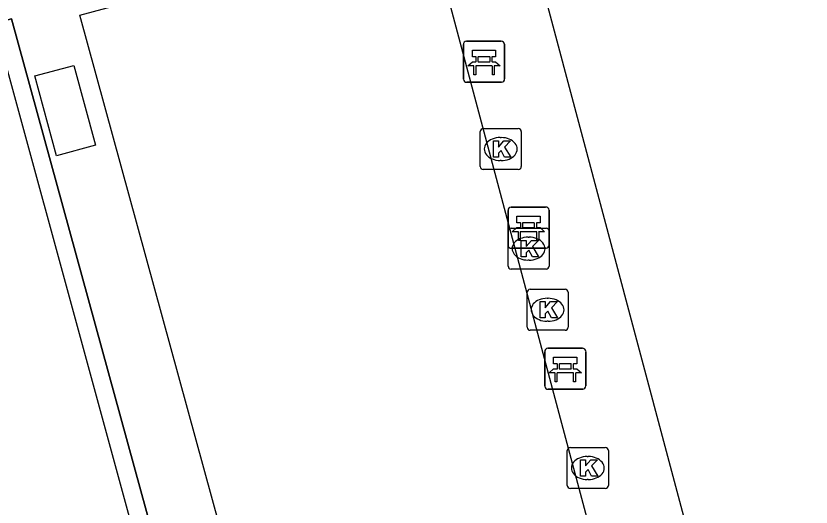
# Model space of a CAD drawing. Extents: x 159053 to 160041, y 380450 to 381422.
# Drawn here: x 159553.7 to 159573.07, y 380731.6 to 380743.57 of the extents above; entities that cross this region are included whole.
import ezdxf

# ---------------------------------------------------------------- set-up
doc = ezdxf.new("R2010")
doc.units = 0
for name, color, linetype in [('IMGEO_Bank', 7, 'Continuous'), ('IMGEO_Groenvoorziening', 7, 'Continuous'), ('IMGEO_Hek', 7, 'Continuous'), ('IMGEO_Kolk', 7, 'Continuous'), ('IMGEO_Voetpad_open', 7, 'Continuous')]:
    doc.layers.add(name, color=color, linetype=linetype)

msp = doc.modelspace()

# ---------------------------------------------------------------- linework, layer by layer
at = {"layer": 'IMGEO_Bank'}
for p, q in [((159564.682, 380742.958), (159565.523, 380742.958)), ((159565.523, 380742.958), (159564.682, 380742.958)), ((159565.607, 380742.883), (159565.607, 380742.042)), ((159565.607, 380742.042), (159565.607, 380742.883)), ((159564.607, 380742.033), (159564.607, 380742.874)), ((159564.607, 380742.874), (159564.607, 380742.033)), ((159564.916, 380742.464), (159564.916, 380742.57)), ((159564.96, 380742.57), (159564.96, 380742.464)), ((159565.248, 380742.576), (159564.966, 380742.576)), ((159565.254, 380742.464), (159565.254, 380742.57)), ((159565.298, 380742.57), (159565.298, 380742.464)), ((159565.304, 380742.356), (159564.911, 380742.356)), ((159564.966, 380742.458), (159565.248, 380742.458)), ((159565.532, 380741.958), (159564.691, 380741.958)), ((159564.691, 380741.958), (159565.532, 380741.958)), ((159565.692, 380737.989), (159565.692, 380738.83)), ((159565.692, 380738.83), (159565.692, 380737.989)), ((159565.767, 380738.914), (159566.608, 380738.914)), ((159566.608, 380738.914), (159565.767, 380738.914)), ((159566.692, 380738.839), (159566.692, 380737.998)), ((159566.692, 380737.998), (159566.692, 380738.839)), ((159566.001, 380738.42), (159566.001, 380738.526)), ((159566.045, 380738.526), (159566.045, 380738.42)), ((159566.333, 380738.532), (159566.051, 380738.532)), ((159566.339, 380738.42), (159566.339, 380738.526)), ((159566.383, 380738.526), (159566.383, 380738.42)), ((159566.389, 380738.312), (159565.996, 380738.312)), ((159566.051, 380738.414), (159566.333, 380738.414)), ((159566.617, 380737.914), (159565.776, 380737.914)), ((159565.776, 380737.914), (159566.617, 380737.914)), ((159566.587, 380734.55), (159566.587, 380735.391)), ((159566.587, 380735.391), (159566.587, 380734.55)), ((159566.662, 380735.475), (159567.503, 380735.475)), ((159567.503, 380735.475), (159566.662, 380735.475)), ((159567.587, 380735.4), (159567.587, 380734.559)), ((159567.587, 380734.559), (159567.587, 380735.4)), ((159566.896, 380734.981), (159566.896, 380735.087)), ((159566.94, 380735.087), (159566.94, 380734.981)), ((159567.228, 380735.093), (159566.946, 380735.093)), ((159566.946, 380734.975), (159567.228, 380734.975)), ((159567.234, 380734.981), (159567.234, 380735.087)), ((159567.278, 380735.087), (159567.278, 380734.981)), ((159567.284, 380734.873), (159566.891, 380734.873)), ((159567.512, 380734.475), (159566.671, 380734.475)), ((159566.671, 380734.475), (159567.512, 380734.475))]:
    msp.add_line(p, q, dxfattribs=at)
for points in [[(159564.91, 380742.576), (159564.824, 380742.576), (159564.824, 380742.737), (159565.387, 380742.737), (159565.387, 380742.576), (159565.304, 380742.576)], [(159564.854, 380742.356), (159564.712, 380742.356), (159564.824, 380742.458), (159564.91, 380742.458)], [(159564.904, 380742.349), (159564.904, 380742.142), (159564.861, 380742.142), (159564.861, 380742.349)], [(159565.304, 380742.458), (159565.387, 380742.458), (159565.499, 380742.356), (159565.36, 380742.356)], [(159565.354, 380742.349), (159565.354, 380742.142), (159565.31, 380742.142), (159565.31, 380742.349)], [(159565.995, 380738.532), (159565.909, 380738.532), (159565.909, 380738.693), (159566.472, 380738.693), (159566.472, 380738.532), (159566.389, 380738.532)], [(159565.939, 380738.312), (159565.797, 380738.312), (159565.909, 380738.414), (159565.995, 380738.414)], [(159565.989, 380738.305), (159565.989, 380738.098), (159565.946, 380738.098), (159565.946, 380738.305)], [(159566.389, 380738.414), (159566.472, 380738.414), (159566.584, 380738.312), (159566.445, 380738.312)], [(159566.439, 380738.305), (159566.439, 380738.098), (159566.395, 380738.098), (159566.395, 380738.305)], [(159566.89, 380735.093), (159566.804, 380735.093), (159566.804, 380735.254), (159567.367, 380735.254), (159567.367, 380735.093), (159567.284, 380735.093)], [(159566.834, 380734.873), (159566.692, 380734.873), (159566.804, 380734.975), (159566.89, 380734.975)], [(159567.284, 380734.975), (159567.367, 380734.975), (159567.479, 380734.873), (159567.34, 380734.873)], [(159566.884, 380734.866), (159566.884, 380734.659), (159566.841, 380734.659), (159566.841, 380734.866)], [(159567.334, 380734.866), (159567.334, 380734.659), (159567.29, 380734.659), (159567.29, 380734.866)]]:
    msp.add_lwpolyline(points, dxfattribs=at)
for centre, radius, start, end in [((159564.685, 380742.88), 0.0779, 92.4484, 184.2845), ((159564.685, 380742.88), 0.0779, 92.4484, 184.2845), ((159565.529, 380742.88), 0.0779, 2.4484, 94.2845), ((159565.529, 380742.88), 0.0779, 2.4484, 94.2845), ((159564.909, 380742.569), 0.00671, 2.8957, 87.1043), ((159564.966, 380742.569), 0.00671, 92.8957, 177.1043), ((159565.248, 380742.569), 0.00671, 2.8957, 87.1043), ((159565.305, 380742.569), 0.00671, 92.8957, 177.1043), ((159564.854, 380742.349), 0.00671, 2.8957, 87.1043), ((159564.911, 380742.349), 0.00671, 92.8957, 177.1043), ((159564.909, 380742.465), 0.00671, 272.8957, 357.1043), ((159564.966, 380742.465), 0.00671, 182.8957, 267.1043), ((159565.248, 380742.465), 0.00671, 272.8957, 357.1043), ((159565.305, 380742.465), 0.00671, 182.8957, 267.1043), ((159565.303, 380742.349), 0.00671, 2.8957, 87.1043), ((159565.36, 380742.349), 0.00671, 92.8957, 177.1043), ((159564.685, 380742.036), 0.0779, 182.4484, 274.2845), ((159564.685, 380742.036), 0.0779, 182.4484, 274.2845), ((159565.529, 380742.036), 0.0779, 272.4484, 4.2845), ((159565.529, 380742.036), 0.0779, 272.4484, 4.2845), ((159565.77, 380738.836), 0.0779, 92.4484, 184.2845), ((159565.77, 380738.836), 0.0779, 92.4484, 184.2845), ((159566.614, 380738.836), 0.0779, 2.4484, 94.2845), ((159566.614, 380738.836), 0.0779, 2.4484, 94.2845), ((159565.994, 380738.525), 0.00671, 2.8957, 87.1043), ((159566.051, 380738.525), 0.00671, 92.8957, 177.1043), ((159566.333, 380738.525), 0.00671, 2.8957, 87.1043), ((159566.39, 380738.525), 0.00671, 92.8957, 177.1043), ((159565.939, 380738.305), 0.00671, 2.8957, 87.1043), ((159565.996, 380738.305), 0.00671, 92.8957, 177.1043), ((159565.994, 380738.421), 0.00671, 272.8957, 357.1043), ((159566.051, 380738.421), 0.00671, 182.8957, 267.1043), ((159566.333, 380738.421), 0.00671, 272.8957, 357.1043), ((159566.39, 380738.421), 0.00671, 182.8957, 267.1043), ((159566.388, 380738.305), 0.00671, 2.8957, 87.1043), ((159566.445, 380738.305), 0.00671, 92.8957, 177.1043), ((159565.77, 380737.992), 0.0779, 182.4484, 274.2845), ((159565.77, 380737.992), 0.0779, 182.4484, 274.2845), ((159566.614, 380737.992), 0.0779, 272.4484, 4.2845), ((159566.614, 380737.992), 0.0779, 272.4484, 4.2845), ((159566.665, 380735.397), 0.0779, 92.4484, 184.2845), ((159566.665, 380735.397), 0.0779, 92.4484, 184.2845), ((159567.509, 380735.397), 0.0779, 2.4484, 94.2845), ((159567.509, 380735.397), 0.0779, 2.4484, 94.2845), ((159566.889, 380735.086), 0.00671, 2.8957, 87.1043), ((159566.889, 380734.982), 0.00671, 272.8957, 357.1043), ((159566.946, 380735.086), 0.00671, 92.8957, 177.1043), ((159566.946, 380734.982), 0.00671, 182.8957, 267.1043), ((159567.228, 380735.086), 0.00671, 2.8957, 87.1043), ((159567.228, 380734.982), 0.00671, 272.8957, 357.1043), ((159567.285, 380735.086), 0.00671, 92.8957, 177.1043), ((159567.285, 380734.982), 0.00671, 182.8957, 267.1043), ((159566.834, 380734.866), 0.00671, 2.8957, 87.1043), ((159566.891, 380734.866), 0.00671, 92.8957, 177.1043), ((159567.283, 380734.866), 0.00671, 2.8957, 87.1043), ((159567.34, 380734.866), 0.00671, 92.8957, 177.1043), ((159567.509, 380734.553), 0.0779, 272.4484, 4.2845), ((159567.509, 380734.553), 0.0779, 272.4484, 4.2845), ((159566.665, 380734.553), 0.0779, 182.4484, 274.2845), ((159566.665, 380734.553), 0.0779, 182.4484, 274.2845)]:
    msp.add_arc(centre, radius, start, end, dxfattribs=at)
at = {"layer": 'IMGEO_Groenvoorziening'}
msp.add_lwpolyline([(159529.309, 380662.376), (159572.094, 380674.071), (159553.359, 380742.767), (159449.988, 380714.56), (159468.706, 380645.806), (159511.466, 380657.516)], dxfattribs=at)
at = {"layer": 'IMGEO_Hek'}
msp.add_lwpolyline([(159449.413, 380715.163), (159553.595, 380743.504), (159572.753, 380673.566), (159529.481, 380661.752)], dxfattribs=at)
at = {"layer": 'IMGEO_Kolk'}
for p, q in [((159565.014, 380739.904), (159565.014, 380740.756)), ((159565.089, 380740.83), (159565.941, 380740.83)), ((159566.015, 380740.756), (159566.015, 380739.904)), ((159565.502, 380740.61), (159565.527, 380740.61)), ((159565.525, 380740.05), (159565.5, 380740.05)), ((159565.941, 380739.83), (159565.089, 380739.83)), ((159565.693, 380737.477), (159565.693, 380738.329)), ((159565.768, 380738.403), (159566.62, 380738.403)), ((159566.694, 380738.329), (159566.694, 380737.477)), ((159566.181, 380738.183), (159566.206, 380738.183)), ((159566.204, 380737.623), (159566.179, 380737.623)), ((159566.62, 380737.403), (159565.768, 380737.403)), ((159566.231, 380736.913), (159567.083, 380736.913)), ((159566.156, 380735.987), (159566.156, 380736.839)), ((159566.644, 380736.693), (159566.669, 380736.693)), ((159567.157, 380736.839), (159567.157, 380735.987)), ((159566.667, 380736.133), (159566.642, 380736.133)), ((159567.083, 380735.913), (159566.231, 380735.913)), ((159567.21, 380733.057), (159568.062, 380733.057)), ((159567.135, 380732.131), (159567.135, 380732.983)), ((159567.623, 380732.837), (159567.648, 380732.837)), ((159568.136, 380732.983), (159568.136, 380732.131)), ((159567.646, 380732.277), (159567.621, 380732.277)), ((159568.062, 380732.057), (159567.21, 380732.057))]:
    msp.add_line(p, q, dxfattribs=at)
for points in [[(159565.014, 380739.904), (159565.014, 380740.756)], [(159565.089, 380740.83), (159565.941, 380740.83)], [(159566.015, 380740.756), (159566.015, 380739.904)], [(159565.335, 380740.53), (159565.458, 380740.53), (159565.458, 380740.379), (159565.588, 380740.53), (159565.752, 380740.53), (159565.606, 380740.379), (159565.759, 380740.13), (159565.607, 380740.13), (159565.522, 380740.294), (159565.458, 380740.227), (159565.458, 380740.13), (159565.335, 380740.13), (159565.335, 380740.53)], [(159565.941, 380739.83), (159565.089, 380739.83)], [(159565.693, 380737.477), (159565.693, 380738.329)], [(159565.768, 380738.403), (159566.62, 380738.403)], [(159566.694, 380738.329), (159566.694, 380737.477)], [(159566.014, 380738.103), (159566.137, 380738.103), (159566.137, 380737.952), (159566.267, 380738.103), (159566.431, 380738.103), (159566.285, 380737.952), (159566.438, 380737.703), (159566.286, 380737.703), (159566.201, 380737.867), (159566.137, 380737.8), (159566.137, 380737.703), (159566.014, 380737.703), (159566.014, 380738.103)], [(159566.62, 380737.403), (159565.768, 380737.403)], [(159566.231, 380736.913), (159567.083, 380736.913)], [(159566.156, 380735.987), (159566.156, 380736.839)], [(159567.157, 380736.839), (159567.157, 380735.987)], [(159566.477, 380736.613), (159566.6, 380736.613), (159566.6, 380736.462), (159566.73, 380736.613), (159566.894, 380736.613), (159566.748, 380736.462), (159566.901, 380736.213), (159566.749, 380736.213), (159566.664, 380736.377), (159566.6, 380736.31), (159566.6, 380736.213), (159566.477, 380736.213), (159566.477, 380736.613)], [(159567.083, 380735.913), (159566.231, 380735.913)], [(159567.21, 380733.057), (159568.062, 380733.057)], [(159567.135, 380732.131), (159567.135, 380732.983)], [(159568.136, 380732.983), (159568.136, 380732.131)], [(159567.456, 380732.757), (159567.579, 380732.757), (159567.579, 380732.606), (159567.709, 380732.757), (159567.873, 380732.757), (159567.727, 380732.606), (159567.88, 380732.357), (159567.728, 380732.357), (159567.643, 380732.521), (159567.579, 380732.454), (159567.579, 380732.357), (159567.456, 380732.357), (159567.456, 380732.757)], [(159568.062, 380732.057), (159567.21, 380732.057)]]:
    msp.add_lwpolyline(points, dxfattribs=at)
for centre, start, end in [((159565.091, 380740.754), 91.552, 178.448), ((159565.091, 380740.754), 91.552, 178.448), ((159565.939, 380740.754), 1.552, 88.448), ((159565.939, 380740.754), 1.552, 88.448), ((159565.091, 380739.906), 181.552, 268.448), ((159565.091, 380739.906), 181.552, 268.448), ((159565.939, 380739.906), 271.552, 358.448), ((159565.939, 380739.906), 271.552, 358.448), ((159565.77, 380738.327), 91.552, 178.448), ((159565.77, 380738.327), 91.552, 178.448), ((159566.618, 380738.327), 1.552, 88.448), ((159566.618, 380738.327), 1.552, 88.448), ((159565.77, 380737.479), 181.552, 268.448), ((159565.77, 380737.479), 181.552, 268.448), ((159566.618, 380737.479), 271.552, 358.448), ((159566.618, 380737.479), 271.552, 358.448), ((159566.233, 380736.837), 91.552, 178.448), ((159566.233, 380736.837), 91.552, 178.448), ((159567.081, 380736.837), 1.552, 88.448), ((159567.081, 380736.837), 1.552, 88.448), ((159566.233, 380735.989), 181.552, 268.448), ((159566.233, 380735.989), 181.552, 268.448), ((159567.081, 380735.989), 271.552, 358.448), ((159567.081, 380735.989), 271.552, 358.448), ((159567.212, 380732.981), 91.552, 178.448), ((159567.212, 380732.981), 91.552, 178.448), ((159568.06, 380732.981), 1.552, 88.448), ((159568.06, 380732.981), 1.552, 88.448), ((159567.212, 380732.133), 181.552, 268.448), ((159567.212, 380732.133), 181.552, 268.448), ((159568.06, 380732.133), 271.552, 358.448), ((159568.06, 380732.133), 271.552, 358.448)]:
    msp.add_arc(centre, 0.0765, start, end, dxfattribs=at)
for centre, major_axis, ratio, start_param, end_param in [((159565.501, 380740.33), (-0.387, 0.002), 0.722429, 4.712389, 7.853982), ((159565.526, 380740.33), (-0.39, 0.002), 0.717154, 1.570796, 4.712389), ((159566.18, 380737.903), (-0.387, 0.002), 0.722429, 4.712389, 7.853982), ((159566.205, 380737.903), (-0.39, 0.002), 0.717154, 1.570796, 4.712389), ((159566.643, 380736.413), (-0.387, 0.002), 0.722429, 4.712389, 7.853982), ((159566.668, 380736.413), (-0.39, 0.002), 0.717154, 1.570796, 4.712389), ((159567.622, 380732.557), (-0.387, 0.002), 0.722429, 4.712389, 7.853982), ((159567.647, 380732.557), (-0.39, 0.002), 0.717154, 1.570796, 4.712389)]:
    msp.add_ellipse(centre, major_axis=major_axis, ratio=ratio, start_param=start_param, end_param=end_param, dxfattribs=at)
at = {"layer": 'IMGEO_Voetpad_open'}
for points in [[(159562.896, 380751.667), (159564.456, 380752.092), (159585.769, 380672.062), (159585.889, 380671.612)], [(159555.263, 380743.589), (159563.74, 380745.879), (159582.205, 380676.582), (159574.184, 380674.445), (159555.263, 380743.589)], [(159529.481, 380661.752), (159572.753, 380673.566), (159553.595, 380743.504), (159449.413, 380715.163)], [(159554.168, 380742.111), (159555.116, 380742.368), (159555.644, 380740.422), (159554.696, 380740.165), (159554.168, 380742.111)]]:
    msp.add_lwpolyline(points, dxfattribs=at)

doc.saveas('drawing.dxf')
